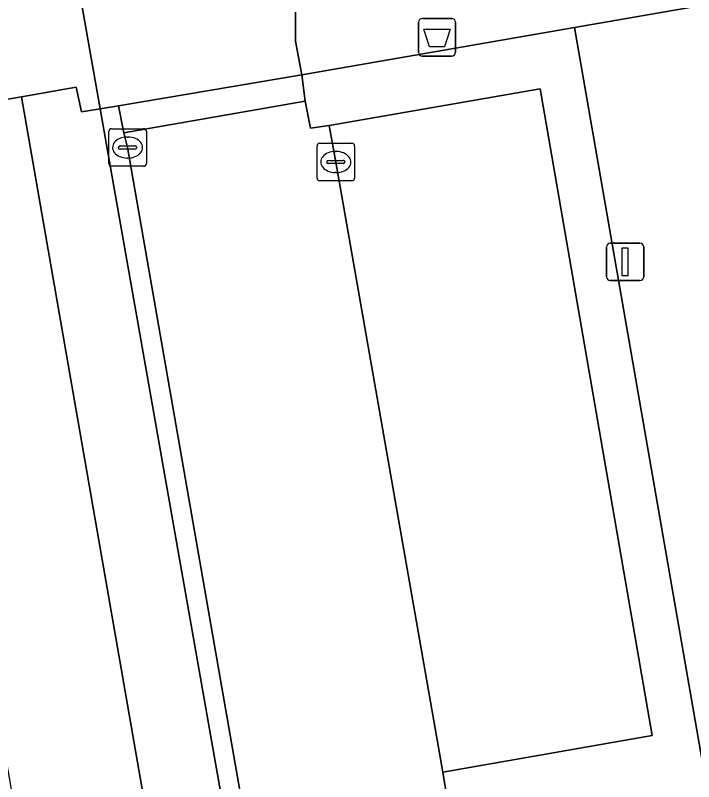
# Model space of a CAD drawing. Extents: x 162879 to 165540, y 384011 to 385181.
# Drawn here: x 164312.96 to 164331.05, y 384920.91 to 384941.32 of the extents above; entities that cross this region are included whole.
import ezdxf

# ---------------------------------------------------------------- set-up
doc = ezdxf.new("R2010")
doc.units = 0
for name, color, linetype in [('IMGEO_Afvalbak', 7, 'Continuous'), ('IMGEO_Groenvoorziening', 7, 'Continuous'), ('IMGEO_Haag', 7, 'Continuous'), ('IMGEO_Kolk', 7, 'Continuous'), ('IMGEO_Lichtmast', 7, 'Continuous'), ('IMGEO_Parkeervlak_open', 7, 'Continuous'), ('IMGEO_Rijbaan_lokaal_open', 7, 'Continuous'), ('IMGEO_Voetpad_open', 7, 'Continuous')]:
    doc.layers.add(name, color=color, linetype=linetype)

msp = doc.modelspace()

# ---------------------------------------------------------------- linework, layer by layer
at = {"layer": 'IMGEO_Afvalbak'}
for p, q in [((164323.809, 384941.234), (164324.599, 384941.234)), ((164324.599, 384941.234), (164323.809, 384941.234)), ((164323.709, 384940.334), (164323.709, 384941.134)), ((164323.709, 384941.134), (164323.709, 384940.334)), ((164324.699, 384941.134), (164324.699, 384940.334)), ((164324.699, 384940.334), (164324.699, 384941.134)), ((164324.599, 384940.234), (164323.809, 384940.234)), ((164323.809, 384940.234), (164324.599, 384940.234))]:
    msp.add_line(p, q, dxfattribs=at)
msp.add_lwpolyline([(164323.852, 384940.948), (164324.556, 384940.948), (164324.407, 384940.478), (164324.001, 384940.478), (164323.852, 384940.948)], dxfattribs=at)
for centre, start, end in [((164323.809, 384941.134), 90, 180), ((164323.809, 384941.134), 90, 180), ((164324.599, 384941.134), 0, 90), ((164324.599, 384941.134), 360, 90), ((164323.809, 384940.334), 180, 270), ((164323.809, 384940.334), 180, 270), ((164324.599, 384940.334), 270, 0), ((164324.599, 384940.334), 270, 0)]:
    msp.add_arc(centre, 0.1, start, end, dxfattribs=at)
at = {"layer": 'IMGEO_Groenvoorziening'}
msp.add_lwpolyline([(164467.132, 384966.15), (164446.716, 384962.145), (164442.258, 384959.687), (164431.338, 384957.031), (164427.733, 384958.924), (164418.708, 384958.06), (164413.79, 384959.457), (164407.984, 384958.459), (164408.469, 384955.043), (164408.764, 384955.094), (164409.059, 384953.421), (164411.011, 384942.36), (164336.268, 384929.356), (164334.073, 384942.077), (164327.87, 384940.992), (164334.997, 384900.103), (164327.736, 384898.783), (164327.779, 384898.632)], dxfattribs=at)
msp.add_lwpolyline([(164327.736, 384898.783), (164334.997, 384900.103), (164327.87, 384940.992), (164320.602, 384939.733), (164320.693, 384939.031), (164320.833, 384938.309), (164321.331, 384938.385), (164326.955, 384939.363), (164329.937, 384922.139), (164324.357, 384921.16), (164324.601, 384919.694), (164330.199, 384920.653), (164333.63, 384900.951), (164328.006, 384899.985), (164327.521, 384899.903), (164327.605, 384899.369), (164327.63, 384899.235)], close=True, dxfattribs=at)
at = {"layer": 'IMGEO_Haag'}
msp.add_lwpolyline([(164327.736, 384898.783), (164334.997, 384900.103), (164327.87, 384940.992), (164320.602, 384939.733), (164320.693, 384939.031), (164320.833, 384938.309), (164321.331, 384938.385), (164326.955, 384939.363), (164329.937, 384922.139), (164324.357, 384921.16), (164324.601, 384919.694), (164330.199, 384920.653), (164333.63, 384900.951), (164328.006, 384899.985), (164327.521, 384899.903), (164327.605, 384899.369), (164327.63, 384899.235)], close=True, dxfattribs=at)
at = {"layer": 'IMGEO_Kolk'}
for p, q in [((164315.456, 384937.371), (164315.456, 384938.223)), ((164315.531, 384938.297), (164316.383, 384938.297)), ((164316.457, 384938.223), (164316.457, 384937.371)), ((164315.944, 384938.077), (164315.969, 384938.077)), ((164315.715, 384937.791), (164315.715, 384937.803)), ((164316.153, 384937.754), (164315.755, 384937.754)), ((164315.758, 384937.84), (164316.156, 384937.84)), ((164316.199, 384937.803), (164316.199, 384937.791)), ((164321.007, 384936.985), (164321.007, 384937.837)), ((164321.082, 384937.911), (164321.934, 384937.911)), ((164322.008, 384937.837), (164322.008, 384936.985)), ((164321.495, 384937.691), (164321.52, 384937.691)), ((164315.967, 384937.517), (164315.942, 384937.517)), ((164321.266, 384937.405), (164321.266, 384937.417)), ((164321.704, 384937.368), (164321.306, 384937.368)), ((164321.309, 384937.454), (164321.707, 384937.454)), ((164321.75, 384937.417), (164321.75, 384937.405)), ((164316.383, 384937.297), (164315.531, 384937.297)), ((164321.518, 384937.131), (164321.493, 384937.131)), ((164321.934, 384936.911), (164321.082, 384936.911))]:
    msp.add_line(p, q, dxfattribs=at)
for points in [[(164315.456, 384937.371), (164315.456, 384938.223)], [(164315.531, 384938.297), (164316.383, 384938.297)], [(164316.457, 384938.223), (164316.457, 384937.371)], [(164321.007, 384936.985), (164321.007, 384937.837)], [(164321.082, 384937.911), (164321.934, 384937.911)], [(164322.008, 384937.837), (164322.008, 384936.985)], [(164316.383, 384937.297), (164315.531, 384937.297)], [(164321.934, 384936.911), (164321.082, 384936.911)]]:
    msp.add_lwpolyline(points, dxfattribs=at)
for centre, radius, start, end in [((164315.533, 384938.221), 0.0765, 91.552, 178.448), ((164315.533, 384938.221), 0.0765, 91.552, 178.448), ((164316.381, 384938.221), 0.0765, 1.552, 88.448), ((164316.381, 384938.221), 0.0765, 1.552, 88.448), ((164315.755, 384937.8), 0.0403, 85.8775, 175.7526), ((164315.752, 384937.79), 0.0366, 178.938, 274.7102), ((164316.156, 384937.797), 0.043, 264.8664, 352.4533), ((164316.16, 384937.802), 0.0386, 1.7309, 96.639), ((164321.084, 384937.835), 0.0765, 91.552, 178.448), ((164321.084, 384937.835), 0.0765, 91.552, 178.448), ((164321.932, 384937.835), 0.0765, 1.552, 88.448), ((164321.932, 384937.835), 0.0765, 1.552, 88.448), ((164315.533, 384937.373), 0.0765, 181.552, 268.448), ((164315.533, 384937.373), 0.0765, 181.552, 268.448), ((164316.381, 384937.373), 0.0765, 271.552, 358.448), ((164316.381, 384937.373), 0.0765, 271.552, 358.448), ((164321.306, 384937.414), 0.0403, 85.8775, 175.7526), ((164321.303, 384937.404), 0.0366, 178.938, 274.7102), ((164321.707, 384937.411), 0.043, 264.8664, 352.4533), ((164321.711, 384937.416), 0.0386, 1.7309, 96.639), ((164321.084, 384936.987), 0.0765, 181.552, 268.448), ((164321.084, 384936.987), 0.0765, 181.552, 268.448), ((164321.932, 384936.987), 0.0765, 271.552, 358.448), ((164321.932, 384936.987), 0.0765, 271.552, 358.448)]:
    msp.add_arc(centre, radius, start, end, dxfattribs=at)
for centre, major_axis, ratio, start_param, end_param in [((164315.943, 384937.797), (-0.387, 0.002), 0.722429, 4.712389, 7.853982), ((164315.968, 384937.797), (-0.39, 0.002), 0.717154, 1.570796, 4.712389), ((164321.494, 384937.411), (-0.387, 0.002), 0.722429, 4.712389, 7.853982), ((164321.519, 384937.411), (-0.39, 0.002), 0.717154, 1.570796, 4.712389)]:
    msp.add_ellipse(centre, major_axis=major_axis, ratio=ratio, start_param=start_param, end_param=end_param, dxfattribs=at)
at = {"layer": 'IMGEO_Lichtmast'}
for p, q in [((164328.724, 384934.352), (164328.724, 384935.152)), ((164328.724, 384935.152), (164328.724, 384934.352)), ((164328.824, 384935.252), (164329.614, 384935.252)), ((164329.614, 384935.252), (164328.824, 384935.252)), ((164329.714, 384935.152), (164329.714, 384934.352)), ((164329.714, 384934.352), (164329.714, 384935.152)), ((164329.614, 384934.252), (164328.824, 384934.252)), ((164328.824, 384934.252), (164329.614, 384934.252))]:
    msp.add_line(p, q, dxfattribs=at)
msp.add_lwpolyline([(164329.144, 384935.127), (164329.294, 384935.127), (164329.294, 384934.377), (164329.144, 384934.377), (164329.144, 384935.127)], dxfattribs=at)
for centre, start, end in [((164328.824, 384935.152), 90, 180), ((164328.824, 384935.152), 90, 180), ((164329.614, 384935.152), 0, 90), ((164329.614, 384935.152), 360, 90), ((164328.824, 384934.352), 180, 270), ((164328.824, 384934.352), 180, 270), ((164329.614, 384934.352), 270, 0), ((164329.614, 384934.352), 270, 0)]:
    msp.add_arc(centre, 0.1, start, end, dxfattribs=at)
at = {"layer": 'IMGEO_Parkeervlak_open'}
msp.add_lwpolyline([(164321.331, 384938.385), (164321.51, 384937.411), (164324.357, 384921.16), (164329.937, 384922.139), (164326.955, 384939.363)], close=True, dxfattribs=at)
at = {"layer": 'IMGEO_Rijbaan_lokaal_open'}
msp.add_lwpolyline([(164347.253, 384950.034), (164347.171, 384950.488), (164346.35, 384955.241), (164346.261, 384955.744), (164313.275, 384949.894), (164315.227, 384938.826), (164315.719, 384938.912), (164320.602, 384939.733), (164320.431, 384940.627), (164320.431, 384941.403)], dxfattribs=at)
for points in [[(164320.602, 384939.733), (164315.719, 384938.912), (164315.856, 384938.187), (164320.693, 384939.031)], [(164328.006, 384899.985), (164324.829, 384918.455), (164324.601, 384919.694), (164324.357, 384921.16), (164321.51, 384937.411), (164321.331, 384938.385), (164320.833, 384938.309), (164320.693, 384939.031), (164315.856, 384938.187), (164315.956, 384937.797), (164319.463, 384917.728), (164320.941, 384909.299), (164321.141, 384908.078), (164322.636, 384899.385), (164322.796, 384898.523), (164327.605, 384899.369), (164327.521, 384899.903)]]:
    msp.add_lwpolyline(points, close=True, dxfattribs=at)
at = {"layer": 'IMGEO_Voetpad_open'}
for points in [[(164312.229, 384955.829), (164311.783, 384955.752), (164311.235, 384958.826), (164306.358, 384957.923), (164307.924, 384948.939), (164309.731, 384938.57), (164313.128, 384939.147), (164314.586, 384939.406), (164314.729, 384938.746), (164315.227, 384938.826), (164313.275, 384949.894)], [(164322.75, 384883.999), (164313.128, 384939.147), (164309.731, 384938.57), (164319.33, 384883.488)], [(164315.856, 384938.187), (164315.719, 384938.912), (164315.227, 384938.826), (164320.449, 384909.213), (164320.941, 384909.299), (164319.463, 384917.728), (164315.956, 384937.797)]]:
    msp.add_lwpolyline(points, close=True, dxfattribs=at)
for points in [[(164320.431, 384941.403), (164320.431, 384940.627), (164320.602, 384939.733), (164327.87, 384940.992), (164334.073, 384942.077), (164343.048, 384943.642), (164348.239, 384944.547)], [(164325.766, 384881.521), (164325.505, 384883.017), (164322.925, 384897.778), (164322.796, 384898.523), (164322.304, 384898.438), (164320.649, 384907.993), (164321.141, 384908.078), (164320.941, 384909.299), (164320.449, 384909.213), (164315.227, 384938.826), (164314.729, 384938.746), (164314.586, 384939.406), (164313.128, 384939.147), (164322.75, 384883.999), (164322.998, 384882.594), (164323.847, 384877.796)]]:
    msp.add_lwpolyline(points, dxfattribs=at)

doc.saveas('drawing.dxf')
